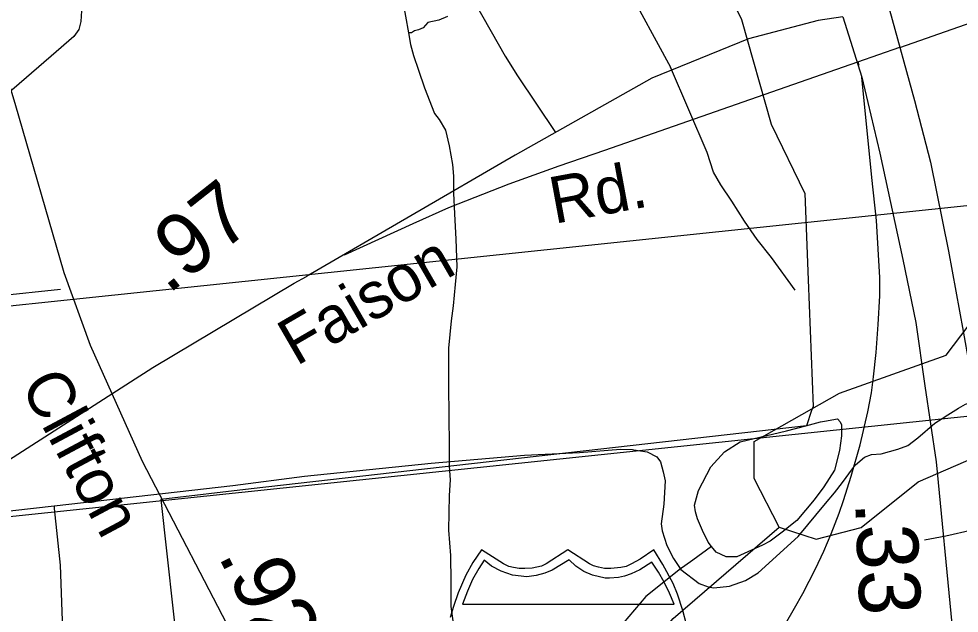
# Model space of a CAD drawing. Extents: x 2169602 to 2449496, y 721995 to 810662.
# Drawn here: x 2387770 to 2389685, y 800033 to 801244 of the extents above; entities that cross this region are included whole.
import ezdxf

# ---------------------------------------------------------------- set-up
doc = ezdxf.new("R2010")
doc.units = 0
doc.layers.add('Default', color=7, linetype='Continuous')

msp = doc.modelspace()

# ---------------------------------------------------------------- linework, layer by layer
at = {"layer": 'Default'}
for p, q in [((2389478, 801156.1), (2389563.7, 801186)), ((2387529.6, 800659.8), (2387854.3, 800692.9)), ((2387841.2, 800251.9), (2387841.7, 800246.3))]:
    msp.add_line(p, q, dxfattribs=at)
for points in [[(2379098.1, 799711.3), (2381839.6, 800039.6), (2402227.5, 802177.1)], [(2382114, 799598.5), (2384855.4, 799926.8), (2405243.4, 802064.2)], [(2387480.1, 801917.5), (2387516.2, 801868.3), (2387556, 801747.9), (2387641.8, 801468.3), (2387761.6, 801071.5), (2387861, 800727), (2387914.9, 800579.3), (2388020.5, 800342.7), (2388219.9, 799960.5), (2388371.1, 799679.8), (2388485.8, 799428.9)], [(2388623.4, 801546.3), (2388601.3, 801528.6), (2388593.5, 801502.6), (2388590, 801488.9), (2388586.1, 801472.8), (2388579.9, 801456.7), (2388570.3, 801424.9), (2388563.9, 801406.8), (2388562.3, 801396.9), (2388558.4, 801378.9), (2388556.6, 801346.7), (2388550.6, 801308.6), (2388550.4, 801292.8), (2388551, 801282.6), (2388556.8, 801248.9), (2388562.9, 801214.7)], [(2388874.9, 801547.5), (2388910.2, 801485.1), (2388959.1, 801400.8), (2389005.2, 801313.9), (2389096.9, 801145)], [(2389166.7, 801396.6), (2389241.5, 801241.9), (2389302, 801029), (2389370, 800887.9), (2389377, 800712.1), (2389387.2, 800454.4), (2389384, 800446.4), (2389373.5, 800414.9), (2388242.7, 800286.4), (2388058.7, 800264.8), (2388096, 799927.2)], [(2389166.7, 801396.6), (2389241.5, 801241.9), (2389302, 801029), (2389370, 800887.9), (2389377, 800712.1), (2389387.2, 800454.4), (2389384, 800446.4), (2389373.5, 800414.9), (2388242.7, 800286.4), (2388058.7, 800264.8), (2388096, 799927.2)], [(2388496.9, 801319.9), (2388532.2, 801330.8), (2388567.5, 801347.1), (2388615, 801353.9), (2388634, 801352.5), (2388649, 801343), (2388672, 801322.6), (2388700.5, 801272.4), (2388760.1, 801167.8), (2388785.2, 801127.3), (2388862.6, 801012.4)], [(2387897, 801259.7), (2387895.6, 801238), (2387891.5, 801221.6), (2387881.7, 801207.6), (2387835.7, 801167.5), (2387704.5, 801055.1), (2387684.6, 801035), (2387668.6, 801018.8), (2387650.4, 801000.9), (2387636.6, 800984.7), (2387627, 800972.8), (2387614.7, 800962.9), (2387602.8, 800960.6), (2387594.8, 800962.7), (2387584.7, 800974.3), (2387576.3, 800998.3), (2387570.6, 801034.4), (2387572.2, 801080.5), (2387578.2, 801120.5), (2387587.8, 801168.5), (2387603.8, 801208.7), (2387615.3, 801234.6), (2387645.2, 801280.7)], [(2389447.9, 801247.8), (2389397.7, 801240.3), (2389255.4, 801202.6), (2389058.7, 801123), (2388780.4, 800966), (2388355.4, 800719)], [(2388642.5, 801248.5), (2388624.6, 801240.7)], [(2389447.9, 801247.8), (2389486.1, 801124.5)], [(2389543, 801261.9), (2389593.7, 801077), (2389626.1, 800951.5), (2389662.9, 800770.4), (2389693, 800607.6), (2389715.5, 800477.4), (2389733.1, 800332.1), (2389753.1, 800144.3), (2389762.5, 799979.3)], [(2388624.6, 801240.7), (2388602.7, 801235.9), (2388593.3, 801225.1), (2388583.2, 801221), (2388575.2, 801218.9), (2388569.5, 801214.9), (2388562.9, 801214.7)], [(2389564, 801185), (2389697.7, 801231.9), (2389731, 801243.1)], [(2388562.9, 801214.7), (2388567, 801190.9), (2388573.2, 801168.9), (2388583.6, 801139), (2388595.7, 801103), (2388616, 801050.5), (2388625.9, 801038.5)], [(2388432.8, 800763.3), (2388572.4, 800827.1), (2388645.5, 800859.1), (2388768.2, 800907.8), (2388870.3, 800944.3), (2388963.1, 800976.3), (2389244.7, 801074.7), (2389478, 801156.1)], [(2389478, 801156.1), (2389480.3, 801149.1)], [(2389350.6, 800690.8), (2389302.6, 800757.4), (2389273, 800794.4), (2389247.1, 800831.4), (2389221.3, 800872), (2389199.1, 800905.3), (2389184.3, 800931.2), (2389171.2, 800971.4), (2389096.9, 801145)], [(2389331.1, 800011.5), (2389349.5, 800043.7), (2389366.4, 800073.6), (2389392.1, 800124), (2389409.1, 800160), (2389424, 800195), (2389440.5, 800237.1), (2389449.2, 800262.8), (2389464.7, 800312.3), (2389483, 800376.5), (2389498.3, 800443.6), (2389506.3, 800482.3), (2389510, 800514.4), (2389515.8, 800564.3), (2389519.8, 800621), (2389523.3, 800679.6), (2389522.8, 800717.2), (2389515.9, 800832.8), (2389506.6, 800920.3), (2389486.1, 801124.5)], [(2389486.1, 801124.5), (2389522.7, 800969.7), (2389569.9, 800753.7), (2389596.1, 800625.4), (2389614.4, 800496), (2389638, 800341.5), (2389669.4, 800011.6), (2389674.7, 799833.5)], [(2388625.9, 801038.5), (2388638.4, 801016.7), (2388646.2, 800984.7), (2388652.7, 800946.8), (2388654.6, 800923), (2388655, 800888.8), (2388656.8, 800846.8), (2388659.7, 800794.8), (2388661.8, 800738.9), (2388657.9, 800702.6), (2388654, 800659), (2388650.3, 800628.7), (2388644.7, 800572.8), (2388644.9, 800531), (2388644.7, 800488.8), (2388645.1, 800442.9), (2388645.8, 800367), (2388646, 800332.8), (2388648.2, 800305), (2388646.2, 800272.8), (2388644.7, 800202.8), (2388648.8, 800151.1), (2388649.3, 800097.1), (2388649.5, 800047.2), (2388654, 800012.8)], [(2389318.1, 800208.3), (2389267.3, 800307.8), (2389267.3, 800383.3), (2389441.2, 800481.4), (2389658.1, 800559), (2389790.2, 800733.4), (2389865.2, 800761.4)], [(2387386.5, 800059.8), (2387426.2, 800093.2), (2387567.5, 800212.3), (2387658.1, 800279.7), (2387730.6, 800334), (2388042.4, 800533.4), (2388330.3, 800705.4), (2388355.4, 800719)], [(2389649.8, 800429.9), (2389661.2, 800437.4), (2389683.5, 800451), (2389697.6, 800458.7), (2389733.7, 800469.9), (2389837.7, 800481.8), (2390209.6, 800512.2), (2390545.4, 800547)], [(2389318.1, 800208.3), (2389393.2, 800183.9), (2389485.2, 800208.2), (2389601.1, 800301), (2389775.2, 800376.2), (2389875.3, 800452.8)], [(2389022, 800366.1), (2389049, 800362), (2389068.8, 800351.5), (2389076.5, 800341.4), (2389082.1, 800321.3), (2389085.7, 800303.2), (2389082.8, 800255.3), (2389078, 800215.4), (2389079.7, 800201.3), (2389089, 800171.1), (2389102.5, 800144.9), (2389118, 800122.5), (2389155.3, 800093.8), (2389173.2, 800087.4), (2389185.1, 800085.2), (2389217.1, 800088.5), (2389249.2, 800099.9), (2389275.5, 800115.3), (2389356.8, 800189.7), (2389412.1, 800256.5), (2389430.5, 800278.2), (2389446.9, 800299.8), (2389467.4, 800327.4), (2389473.6, 800335.3), (2389491.8, 800350.9), (2389505.9, 800356.6), (2389525.9, 800358.2), (2389560, 800367.5), (2389580.1, 800375.1), (2389600.4, 800390.7), (2389634.9, 800420), (2389649.8, 800429.9)], [(2389180.1, 800169.5), (2389173.7, 800177.8), (2389161.6, 800201.6), (2389151.5, 800225.8), (2389147.4, 800239.7), (2389145.6, 800253.4), (2389153.6, 800283.5), (2389179, 800331.6), (2389206.9, 800361.8), (2389238.7, 800382.1), (2389333, 800404.4), (2389372.6, 800414.6), (2389402.3, 800422.7), (2389410.3, 800424.7), (2389436.6, 800428.9), (2389442.3, 800422.7), (2389444.8, 800416.7), (2389445, 800394.8), (2389440.9, 800364.9), (2389431, 800324.6), (2389409.3, 800290.6), (2389389.2, 800264.5), (2389353.7, 800222.4), (2389323.8, 800198.5), (2389300, 800180.2), (2389283.8, 800172.1), (2389231.7, 800147.9), (2389210, 800147.9), (2389189.9, 800157.9), (2389180.1, 800169.5)], [(2387841.2, 800251.9), (2388205.4, 800293.2), (2388351.5, 800312.2), (2388609.5, 800338.9), (2388799.4, 800355.1), (2388911.3, 800360.8), (2388995.2, 800367.1), (2389019.2, 800366.6), (2389022, 800366.1)], [(2387565.3, 800218.2), (2387757.4, 800242.4), (2387841.2, 800251.9)], [(2387841.7, 800246.3), (2387854, 800130.9), (2387860.6, 799942.5), (2387896.1, 799621), (2387900.5, 799523.4), (2387912.7, 799468), (2387952.6, 799451.4), (2388093.3, 799453.6), (2388532.1, 799494.6), (2388649.5, 799494.6), (2388702.7, 799481.3), (2388738.1, 799439.2), (2388758.1, 799381.5), (2388842.3, 799200.8), (2388895.5, 799095.5), (2388919.9, 799009.1), (2388926.5, 798940.3), (2388939.8, 798833.9)], [(2388632.4, 799595.7), (2388813.3, 799687.2), (2389102.2, 800022.5), (2389318.1, 800208.3)], [(2389711.4, 800202.5), (2389657.5, 800190), (2389613.8, 800181.9)], [(2389129.4, 800010.2), (2389122.1, 800038.6), (2389111, 800072.5), (2389102.1, 800094.2), (2389081.2, 800132.6), (2389062.5, 800162.2), (2389035.2, 800143.1), (2389017.5, 800133.6), (2389006.6, 800128.8), (2388995.5, 800126.6), (2388975, 800124.1), (2388962.1, 800124.7), (2388950.1, 800127.4), (2388940, 800129.6), (2388931.8, 800133.6), (2388887.6, 800162.2), (2388843.3, 800133.6), (2388834, 800129.4), (2388824.5, 800127.4), (2388815.3, 800124.8), (2388800.2, 800124.1), (2388788.6, 800124.5), (2388776.8, 800126.6), (2388767.4, 800128.6), (2388756.9, 800133.6), (2388711.8, 800162.2), (2388694, 800136.5), (2388679.6, 800111.1), (2388664.2, 800075.2), (2388654.7, 800047.4), (2388647.9, 800024.5)], [(2389180.1, 800169.5), (2389142.1, 800141.6), (2389114.2, 800121.5), (2389076.1, 800091.1), (2389046.6, 800067.2), (2389000.4, 800012.9), (2388960.9, 799958.9), (2388941.2, 799926.6), (2388919, 799888.5), (2388903, 799856.5), (2388891.5, 799810.4), (2388881.3, 799774.6), (2388875.8, 799748.6), (2388872.3, 799704.6), (2388888.3, 799604.4), (2388902.6, 799544.6), (2388914.7, 799512.8), (2388930.9, 799480.7), (2388960.9, 799423), (2388979.5, 799389), (2389007.6, 799343.4), (2389027.5, 799305.5), (2389041.6, 799275.3), (2389047.6, 799257.4)]]:
    msp.add_lwpolyline(points, dxfattribs=at)
msp.add_lwpolyline([(2388717.1, 800141.5), (2388706.1, 800124.6), (2388693.5, 800101.7), (2388683.3, 800078.1), (2388673, 800051.9), (2389104.5, 800051.8), (2389094.5, 800074.2), (2389083.7, 800096.7), (2389072.5, 800117.3), (2389058.7, 800137.2), (2389034.5, 800121.9), (2389016.9, 800113.6), (2389002.7, 800108.7), (2388990.7, 800106), (2388972.2, 800104.5), (2388963.8, 800105), (2388937.9, 800110.9), (2388920.4, 800118.1), (2388903.7, 800129.2), (2388890.1, 800141.9), (2388855.9, 800121.2), (2388840.8, 800114.6), (2388823.3, 800110.1), (2388804.2, 800107.7), (2388774.8, 800110.9), (2388751.7, 800118.9), (2388731.9, 800129.2)], close=True, dxfattribs=at)

# ---------------------------------------------------------------- texts
for s, height, rotation, p in [('Rd.', 95, 10.4654, (2388860, 800825.9)), ('.97', 125, 38.3127, (2388073, 800680.8)), ('Faison', 95, 30.0813, (2388334.7, 800535.6)), ('Clifton', 95, 298.0976, (2387771.6, 800498.2)), ('.33', 125, 272.4251, (2389472.7, 800259.3)), ('.92', 125, 296.1854, (2388174.4, 800151.1))]:
    msp.add_text(s, height=height, rotation=rotation, dxfattribs=at).set_placement(p)

doc.saveas('drawing.dxf')
